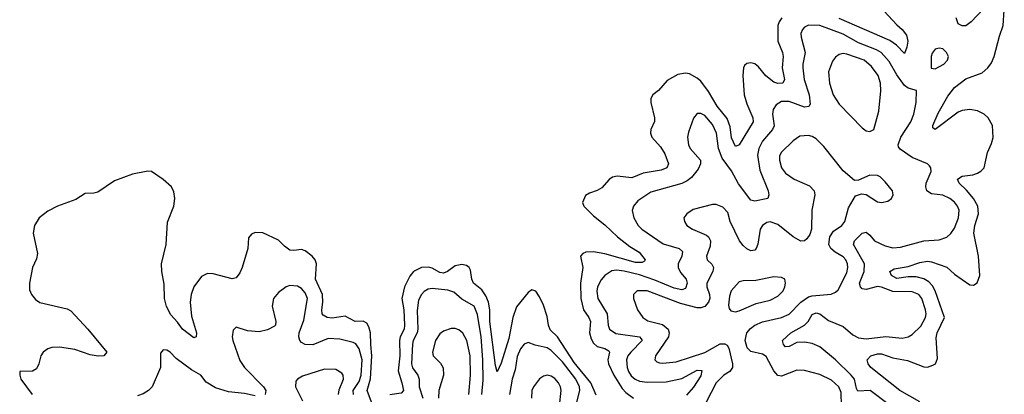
# Model space of a CAD drawing. Header units: inches. Extents: x 1843162 to 1959474, y 907081 to 1016326.
# Tile 592 of 656: x 1930743 to 1935870, y 984371 to 986321. Entities that reach past the tile are written whole.
import ezdxf

# ---------------------------------------------------------------- set-up
doc = ezdxf.new("R2010")
doc.units = ezdxf.units.IN
doc.header["$MEASUREMENT"] = 0
doc.layers.add('B9938', color=7, linetype='Continuous')

msp = doc.modelspace()

# ---------------------------------------------------------------- linework, layer by layer
at = {"layer": 'B9938', "color": 5}
for points, elevation in [([(1935244.9, 986364.9), (1935310, 986294.4), (1935338.8, 986270), (1935360.5, 986240.5), (1935367.6, 986210), (1935362.3, 986177.7), (1935350, 986144.2), (1935308.6, 986188.6), (1935273.5, 986213.5), (1935010, 986326.5)], 420), ([(1935430, 984332), (1935325.7, 984390), (1935174.7, 984510), (1935160.5, 984530), (1935155.6, 984550), (1935175.6, 984570), (1935210, 984581.2), (1935230, 984581.9), (1935290, 984560.1), (1935365.8, 984545.8), (1935450, 984513.6), (1935470, 984512.5), (1935498.3, 984521.7), (1935510.8, 984530), (1935522.7, 984557.3), (1935515.8, 984664.2), (1935519.8, 984690), (1935557.7, 984770), (1935509.6, 984910), (1935495.8, 984935.8), (1935476.2, 984956.2), (1935450, 984972), (1935410, 984982.8), (1935370, 984982.7), (1935310, 984973.6), (1935281.7, 984990), (1935274, 985010), (1935296, 985024), (1935370, 985036.3), (1935430, 985057.1), (1935470, 985063.1), (1935490, 985060.8), (1935570, 985032.9), (1935610, 984996.3), (1935690, 984940.2), (1935710, 984939.1), (1935728.2, 984951.8), (1935742.2, 984990), (1935735, 985090), (1935711.5, 985210), (1935716.6, 985250), (1935735, 985310), (1935731.4, 985350), (1935709.9, 985389.9), (1935673.4, 985433.4), (1935634.2, 985470), (1935626, 985490), (1935650, 985507.1), (1935706.2, 985513.8), (1935730, 985521.7), (1935748.1, 985531.9), (1935765.3, 985550), (1935782.9, 985630), (1935803.7, 985676.3), (1935812.3, 985707.7), (1935807.7, 985770), (1935785.5, 985810), (1935764.6, 985830), (1935730, 985847.2), (1935690, 985853.8), (1935650, 985848.9), (1935630, 985839), (1935510, 985749.9), (1935498, 985758), (1935498.2, 985770), (1935526, 985834), (1935576.3, 985923.7), (1935610, 985967.8), (1935670, 986013.4), (1935754.8, 986045.2), (1935784, 986070), (1935803.6, 986096.4), (1935817.7, 986130), (1935844.3, 986235.7), (1935863.5, 986290), (1935869.8, 986370)], 420), ([(1935761.8, 986378.2), (1935697.8, 986310), (1935670, 986289.8), (1935650, 986289.1), (1935630, 986299.8), (1935619.2, 986330)], 420), ([(1934710.9, 986330), (1934696.8, 986310), (1934691.3, 986290), (1934691.1, 986210), (1934714.4, 986150), (1934717.7, 986130), (1934713.8, 986070), (1934725.4, 986010), (1934716, 985990), (1934690, 985988.1), (1934670, 985996.1), (1934628.4, 986028.4), (1934590, 986076.2), (1934570, 986090.7), (1934550, 986096.5), (1934530, 986093.5), (1934517.4, 986082.6), (1934511.4, 986070), (1934508.9, 986030), (1934516.1, 985930), (1934530, 985882.3), (1934560.1, 985810), (1934562.6, 985790), (1934490, 985669.6), (1934470, 985660.5), (1934450, 985705.1), (1934442.5, 985762.5), (1934426, 985806), (1934375.4, 985870), (1934330, 985947.2), (1934290, 986000.2), (1934270, 986017.1), (1934230, 986038.8), (1934210, 986042.3), (1934170, 986035.7), (1934114.9, 986005.1), (1934070, 985951.9), (1934040.3, 985930), (1934029.2, 985910), (1934029.3, 985889.3), (1934048.3, 985810), (1934048.2, 985791.8), (1934028.9, 985750), (1934027.8, 985730), (1934035.3, 985710), (1934079.1, 985659.1), (1934103.1, 985623.1), (1934120.5, 985570), (1934113.4, 985550), (1934082.7, 985537.3), (1933990, 985522.2), (1933930, 985497.2), (1933854.5, 985505.5), (1933830, 985501.8), (1933811.7, 985488.3), (1933774.7, 985445.3), (1933750, 985431.4), (1933710, 985418.4), (1933690, 985405.1), (1933674.3, 985370), (1933679.7, 985350), (1933730, 985299), (1933790, 985253.7), (1933856.1, 985190), (1933920.4, 985140.4), (1933969.4, 985110), (1933999.7, 985070), (1933996.7, 985063.3), (1933983.8, 985056.2), (1933950, 985056.6), (1933790, 985102.6), (1933730, 985112.5), (1933690.1, 985109.9), (1933675.5, 985104.5), (1933663.2, 985090), (1933675.6, 985030), (1933662.9, 984950), (1933665.4, 984870), (1933679.2, 984810), (1933707, 984770), (1933714.7, 984750), (1933710.1, 984690.1), (1933719.2, 984659.2), (1933730, 984637.1), (1933750, 984618.9), (1933789.5, 984609.5), (1933810, 984597.4), (1933813.7, 984590), (1933805.6, 984550), (1933809.1, 984530), (1933836.2, 984470), (1933880.1, 984400.1), (1933899.1, 984379.1), (1933939.5, 984350)], 420), ([(1935270, 984316.1), (1935170.8, 984390.8), (1935107.6, 984387.6), (1935100.4, 984400.4), (1935089.6, 984449.6), (1935073.2, 984470), (1934990, 984549.9), (1934910, 984618), (1934870, 984635.6), (1934830, 984642.8), (1934790, 984640.2), (1934750, 984619.8), (1934730, 984618.3), (1934719.7, 984630), (1934715.6, 984650), (1934757.6, 984690), (1934830, 984731.4), (1934848.6, 984750), (1934870, 984785.4), (1934890, 984794), (1934910, 984788.7), (1934954.3, 984754.3), (1935030, 984723.4), (1935080.4, 984680.4), (1935110, 984665.2), (1935150, 984660.1), (1935252.2, 984672.2), (1935337.5, 984662.5), (1935370, 984669.2), (1935390, 984681.5), (1935434.6, 984725.4), (1935458.8, 984770), (1935462.1, 984790), (1935458.7, 984810), (1935441.1, 984870), (1935424.5, 984890), (1935390, 984904.7), (1935290, 984906.1), (1935230, 984928.3), (1935210, 984931.3), (1935150, 984915.8), (1935130, 984920.4), (1935120.2, 984930), (1935116, 984950), (1935139.9, 985010), (1935142.3, 985050), (1935083.7, 985150), (1935089.2, 985170), (1935130, 985209.5), (1935150, 985214.3), (1935170, 985198.4), (1935193.4, 985170), (1935250, 985143.5), (1935290, 985134), (1935330, 985136.3), (1935450, 985170.1), (1935530, 985175.6), (1935570, 985189.1), (1935591.9, 985208.1), (1935610, 985235.8), (1935632.1, 985290), (1935634.6, 985330), (1935626.4, 985350), (1935610, 985371.2), (1935585.6, 985390), (1935550, 985406.6), (1935490, 985414.8), (1935466.4, 985430), (1935460.7, 985450), (1935463, 985470), (1935488.7, 985530), (1935488, 985550), (1935480.7, 985560.7), (1935469.8, 985569.8), (1935390, 985604.4), (1935326.7, 985646.7), (1935319.4, 985659.4), (1935316.8, 985670), (1935330.6, 985710), (1935382.9, 985790), (1935398.5, 985830), (1935410.8, 985890), (1935412.9, 985952.9), (1935370, 985965.1), (1935350, 985978.8), (1935310, 986033.2), (1935270, 986103.4), (1935227.9, 986150), (1935204.7, 986164.7), (1935110, 986201.1), (1935030, 986244.9), (1934910, 986291.3), (1934850, 986292.2), (1934830, 986282.4), (1934818.2, 986270), (1934811.1, 986250), (1934811.9, 986230), (1934833.5, 986150), (1934820.4, 986090), (1934820.7, 986070), (1934827.9, 986010), (1934853.9, 985930), (1934858.3, 985881.7), (1934851.7, 985868.3), (1934830, 985866.1), (1934750, 985894.3), (1934710, 985895.4), (1934681.9, 985878.1), (1934666.4, 985853.6), (1934663.6, 985830), (1934670.8, 985769.2), (1934662.2, 985750), (1934610.8, 985689.1), (1934592.4, 985650), (1934585, 985615), (1934597.2, 985537.2), (1934640.6, 985430), (1934644, 985410), (1934638, 985390), (1934570, 985376.9), (1934550, 985382), (1934486.4, 985466.4), (1934450, 985533.4), (1934399.9, 985599.9), (1934381.5, 985650), (1934370.4, 985730), (1934350, 985775.1), (1934310, 985821.8), (1934290, 985833.1), (1934270, 985833.3), (1934252.3, 985807.7), (1934225, 985735), (1934220.5, 985710), (1934225, 985670), (1934233.7, 985650), (1934287.5, 985590), (1934287.8, 985570), (1934276.4, 985543.6), (1934240.9, 985499.1), (1934218.7, 985481.3), (1934191.3, 985468.7), (1934030, 985422.7), (1933961.9, 985378.1), (1933938.9, 985350), (1933932.8, 985327.2), (1933940.8, 985290), (1933964.2, 985250), (1933982, 985230), (1934093.8, 985153.8), (1934176.5, 985130), (1934193.5, 985113.5), (1934190.1, 985090), (1934172.5, 985050), (1934171.6, 985030), (1934183.9, 985003.9), (1934213.7, 984970), (1934219.3, 984950), (1934210, 984921.7), (1934190, 984915), (1934150, 984923.1), (1934050, 984965.2), (1933970, 984992), (1933890, 985012.3), (1933850, 985017.6), (1933826.6, 985013.4), (1933790, 984988.8), (1933770, 984966.6), (1933751.3, 984930), (1933747.8, 984907.8), (1933753.5, 984870), (1933802.2, 984790), (1933806.5, 984730), (1933814.5, 984710), (1933847.4, 984687.4), (1933970.4, 984670.4), (1933979.8, 984659.8), (1933983.5, 984650), (1933924.7, 984590), (1933910.1, 984570), (1933903.1, 984550), (1933905.8, 984510), (1933913.3, 984490), (1933927.5, 984467.5), (1933947, 984450), (1933970, 984439.6), (1934010, 984433.8), (1934110, 984436.1), (1934190, 984453.5), (1934270, 984497), (1934294.5, 984494.5), (1934290, 984467.1), (1934252.2, 984407.8), (1934214.8, 984365.2)], 440), ([(1935022.2, 984310), (1935019.6, 984379.6), (1935009, 984409), (1934970, 984443.7), (1934910, 984474), (1934830, 984493.8), (1934790, 984495.5), (1934710, 984464.3), (1934690, 984467.8), (1934670, 984493), (1934630, 984567.4), (1934610, 984580.2), (1934550, 984594), (1934531.7, 984611.7), (1934521.2, 984650), (1934529.9, 984690), (1934547.6, 984712.4), (1934570.8, 984730), (1934610, 984747.2), (1934710, 984771.2), (1934750, 984788.5), (1934810.2, 984849.8), (1934850, 984878.7), (1934870, 984884), (1934968, 984892), (1934990, 984902), (1935004.7, 984915.3), (1935050, 985003.7), (1935055.4, 985030), (1935053.1, 985050), (1935044.9, 985070), (1935030, 985087), (1934989.8, 985110), (1934966.2, 985130), (1934956.9, 985150), (1934960.7, 985190), (1934980.6, 985219.4), (1935023.5, 985250), (1935038.9, 985270), (1935057.7, 985342.3), (1935095.5, 985404.5), (1935125.6, 985414.4), (1935150, 985410.5), (1935210, 985372), (1935230, 985368.8), (1935263.6, 985376.4), (1935282.7, 985390), (1935291.3, 985408.7), (1935287.8, 985430), (1935250, 985477.6), (1935222.8, 985502.8), (1935210, 985509.6), (1935170, 985511.8), (1935110, 985485.2), (1935090, 985484), (1935030, 985534.3), (1934930, 985660.9), (1934890, 985700.7), (1934870, 985712.3), (1934850, 985717.3), (1934805.5, 985714.5), (1934770, 985690.7), (1934708.4, 985630), (1934698.5, 985610), (1934698.6, 985590), (1934709.4, 985550), (1934730, 985521.8), (1934775.8, 985490), (1934855.4, 985455.4), (1934879, 985430), (1934882.4, 985410), (1934867.8, 985330), (1934865.2, 985230), (1934857.3, 985202.7), (1934840.8, 985179.2), (1934830, 985169.8), (1934810, 985168.7), (1934770, 985190.7), (1934690, 985254), (1934650, 985269.2), (1934634.1, 985265.9), (1934610.2, 985250), (1934598.8, 985230), (1934587.3, 985152.7), (1934577.5, 985130), (1934570, 985120.4), (1934550, 985117.4), (1934530, 985127.2), (1934510, 985144.6), (1934490.3, 985170.3), (1934442.9, 985270), (1934430, 985317), (1934405, 985345), (1934370, 985359.2), (1934350, 985358.7), (1934250, 985332.5), (1934216.4, 985310), (1934201.6, 985290), (1934203.8, 985270), (1934217.6, 985250), (1934246.4, 985230), (1934319.7, 985199.7), (1934330.2, 985190), (1934339.3, 985170), (1934338.7, 985141.3), (1934318.6, 985090), (1934322.6, 985070), (1934347.6, 985047.6), (1934356.1, 985030), (1934351.8, 985010), (1934321.4, 984950), (1934321.2, 984930), (1934334.4, 984890), (1934335.9, 984870), (1934330.1, 984849.9), (1934310, 984827.7), (1934290, 984820.1), (1934270, 984820.1), (1934184.2, 984844.2), (1934010, 984908.6), (1933958.8, 984910), (1933939.5, 984890), (1933939.6, 984870), (1933960.7, 984810), (1933987.9, 984770), (1934013.6, 984753.6), (1934090, 984734.7), (1934119.9, 984710), (1934124.4, 984690), (1934120.5, 984670), (1934053.2, 984570), (1934050.3, 984550), (1934060.3, 984540.3), (1934073.8, 984533.8), (1934092.4, 984532.4), (1934160.7, 984539.3), (1934310, 984588.1), (1934390, 984632.6), (1934413.9, 984633.9), (1934426.1, 984626), (1934434.6, 984610), (1934454.8, 984530), (1934454.7, 984510), (1934440.8, 984490), (1934409.2, 984470), (1934368.9, 984431.1), (1934317, 984330)], 460), ([(1932590, 984287.7), (1932552.6, 984390), (1932568.9, 984451.1), (1932577.1, 984570), (1932570.7, 984630), (1932570.4, 984690), (1932561.1, 984721.1), (1932550, 984741.4), (1932531, 984751), (1932490, 984749.9), (1932437.3, 984777.3), (1932370, 984766.2), (1932344.7, 984770), (1932323.2, 984783.2), (1932317.8, 984790), (1932315.9, 984810), (1932322.4, 984850), (1932319.5, 984890), (1932283.6, 984970), (1932289.4, 985050), (1932281.3, 985070), (1932266, 985090), (1932230, 985118.4), (1932210, 985124.9), (1932170, 985119.5), (1932150, 985121.7), (1932121.4, 985141.4), (1932090, 985172.9), (1932010, 985210.7), (1931970, 985212.6), (1931950, 985203.7), (1931934.6, 985185.4), (1931930.4, 985130), (1931901.1, 985030), (1931890, 985003.7), (1931870, 984976.2), (1931848.7, 984971.3), (1931750, 984997.6), (1931720.5, 984999.5), (1931690, 984984.6), (1931649.7, 984930.3), (1931635.2, 984890), (1931631.2, 984850), (1931637, 984777), (1931664.6, 984690), (1931662.8, 984670), (1931650, 984665.4), (1931590, 984708.9), (1931565.3, 984745.3), (1931530, 984784.8), (1931508.2, 984828.2), (1931496.9, 984870), (1931496.1, 984943.9), (1931482.7, 985010), (1931482.2, 985050), (1931505.4, 985150), (1931512.9, 985267.1), (1931545.9, 985350), (1931551.3, 985390), (1931545.6, 985425.6), (1931533.7, 985450), (1931490, 985489.8), (1931430, 985530.7), (1931410, 985532.9), (1931330, 985517.2), (1931237.2, 985482.8), (1931150, 985423.9), (1931130, 985417.3), (1931084, 985416), (1931034.8, 985385.2), (1930939.5, 985350), (1930890, 985324.8), (1930844.2, 985290), (1930820.3, 985250), (1930812.6, 985210), (1930835.5, 985104.5), (1930830, 985075.1), (1930809.3, 985030.7), (1930794.3, 984950), (1930795, 984915), (1930805, 984890), (1930825, 984865), (1930848.9, 984848.9), (1930990, 984815.4), (1931010, 984805.2), (1931098.2, 984710), (1931196.4, 984590), (1931181, 984570), (1931151.2, 984568.8), (1931110, 984576), (1931030, 984603.7), (1930950, 984616.1), (1930910, 984614.7), (1930890, 984607.4), (1930865.4, 984590), (1930853.2, 984570), (1930842.4, 984530), (1930830, 984503.8), (1930810, 984491.5), (1930743.8, 984490), (1930743.2, 984470), (1930749.3, 984450), (1930808.8, 984370)], 420), ([(1933745.2, 984365.2), (1933717.1, 984430), (1933630, 984535.4), (1933543.9, 984670), (1933505.4, 984705.4), (1933496.5, 984730), (1933490, 984775.5), (1933470, 984834.6), (1933450, 984878.9), (1933430, 984907), (1933410, 984914.2), (1933390, 984900.4), (1933330, 984826), (1933310.1, 984769.9), (1933290, 984660.9), (1933250, 984533), (1933230, 984487.8), (1933219.7, 984519.7), (1933191.2, 984750), (1933191.4, 984810), (1933184.4, 984850), (1933170, 984884), (1933150, 984914.3), (1933105.2, 984950), (1933097.5, 984970), (1933090, 985017.6), (1933084.1, 985030), (1933070, 985041.4), (1933046, 985046), (1933010, 985040.2), (1932970, 985010.5), (1932950, 985001.8), (1932930, 985004.9), (1932890, 985026.8), (1932870, 985032.6), (1932835.8, 985030), (1932793, 985010), (1932774.7, 984985.3), (1932746.4, 984930), (1932733.2, 984870), (1932743.3, 984810), (1932747, 984730), (1932744.3, 984710), (1932724.5, 984670), (1932721.2, 984650), (1932723.1, 984570), (1932713.3, 984493.3), (1932733.5, 984430), (1932740.8, 984390), (1932730, 984376.2), (1932670, 984368)], 420), ([(1932480.4, 984370), (1932480.3, 984390), (1932510, 984437), (1932521.7, 984470), (1932526.5, 984550), (1932510, 984607.6), (1932492.6, 984632.6), (1932479.9, 984639.9), (1932410, 984658.4), (1932350, 984661.2), (1932270, 984628.2), (1932229.9, 984629.9), (1932210, 984639.8), (1932201.8, 984650), (1932196.2, 984670), (1932198.1, 984690), (1932222.9, 984757.1), (1932241, 984870), (1932230, 984898.8), (1932210, 984922.2), (1932190, 984934), (1932150, 984937.3), (1932130, 984929.7), (1932090, 984900.5), (1932064.4, 984870), (1932058, 984830), (1932076.1, 984750), (1932074.3, 984730), (1932070, 984725.4), (1932034.1, 984705.9), (1931990, 984695.7), (1931930, 984700.3), (1931870, 984719.3), (1931855.5, 984704.5), (1931850.3, 984670), (1931852.9, 984650), (1931890, 984546.4), (1931912.9, 984510), (1932011.9, 984410), (1932024.7, 984390), (1932021.1, 984370)], 440), ([(1933149.6, 984370), (1933155.5, 984444.5), (1933154.2, 984550), (1933145.4, 984670), (1933126.8, 984786.8), (1933109.8, 984830), (1933045.4, 984865.4), (1933003.2, 984903.2), (1932973.2, 984913.2), (1932890, 984921), (1932870, 984918.8), (1932850, 984906.4), (1932835.2, 984890), (1932819.7, 984860.3), (1932812.6, 984807.4), (1932816.9, 984710), (1932813.2, 984690), (1932791.9, 984650), (1932787.8, 984632.2), (1932783.8, 984530), (1932787.7, 984507.7), (1932815.4, 984470), (1932823.6, 984450), (1932822.6, 984410), (1932841.8, 984350)], 440), ([(1933081.5, 984370), (1933089.9, 984470), (1933087.9, 984570), (1933070.7, 984650.7), (1933050, 984689.7), (1933030, 984707.1), (1933010, 984713.5), (1932990, 984713.3), (1932950, 984699.7), (1932930, 984684.7), (1932908.6, 984650), (1932892.3, 984590), (1932896.5, 984570), (1932933.5, 984533.5), (1932947.9, 984507.9), (1932950.1, 984470), (1932925.7, 984390), (1932924.3, 984350)], 460), ([(1933643.6, 984330), (1933659.2, 984390), (1933657.8, 984410), (1933638.6, 984450), (1933570, 984539), (1933510, 984598.4), (1933490, 984612.5), (1933426.8, 984626.8), (1933390, 984641.1), (1933370, 984632.4), (1933350, 984606.9), (1933332.7, 984567.3), (1933322.4, 984497.6), (1933306.9, 984450), (1933294.1, 984370)], 440), ([(1931970, 984363.2), (1931914.2, 984374.2), (1931830, 984382.7), (1931763.4, 984403.4), (1931714.6, 984434.6), (1931686.3, 984470), (1931638.4, 984498.4), (1931557.7, 984557.7), (1931526, 984590), (1931510, 984599.6), (1931490, 984602.7), (1931475.9, 984584.1), (1931476.4, 984510), (1931433.1, 984410), (1931413.1, 984390), (1931386.7, 984373.3), (1931356.7, 984363.3)], 440), ([(1932403.4, 984370), (1932406.3, 984393.7), (1932429, 984450), (1932427.4, 984470), (1932420.7, 984480.7), (1932390, 984500.3), (1932330, 984501.4), (1932214.9, 984465.1), (1932190.4, 984450), (1932181.2, 984438.8), (1932178.6, 984410), (1932216.4, 984336.4)], 460), ([(1933554.5, 984310), (1933562.2, 984390), (1933558.3, 984410), (1933548.9, 984430), (1933530, 984452.5), (1933510, 984464.8), (1933490, 984469.8), (1933470, 984465.1), (1933450, 984451.1), (1933417.8, 984410), (1933409.4, 984390.6), (1933407.7, 984350)], 460)]:
    msp.add_lwpolyline(points, dxfattribs=dict(at, elevation=elevation))
for points, elevation in [([(1935530, 986172.7), (1935510, 986167), (1935493.5, 986146.5), (1935489.1, 986130), (1935488.1, 986068.1), (1935510, 986065.3), (1935555.1, 986090), (1935573.3, 986110), (1935578.4, 986130), (1935569.6, 986149.6), (1935549.4, 986169.4)], 440), ([(1935030, 986144.7), (1935010, 986139), (1934990, 986125.1), (1934975.4, 986104.6), (1934954.3, 986050), (1934959.4, 985990), (1934978.4, 985930), (1935010, 985880.7), (1935130, 985758.4), (1935150, 985742.4), (1935170, 985738.4), (1935190, 985748.5), (1935215.8, 985844.2), (1935226.3, 985950), (1935224.3, 985990), (1935212.8, 986030), (1935178.1, 986078.1), (1935139.3, 986110), (1935050, 986142.4)], 460), ([(1934670, 984982.8), (1934576.4, 984963.6), (1934510, 984961.4), (1934490, 984956.4), (1934446.9, 984910), (1934438.3, 984881.7), (1934434.5, 984834.5), (1934437.3, 984817.3), (1934445.5, 984805.5), (1934470, 984799.7), (1934490, 984805.9), (1934577.5, 984842.5), (1934650, 984861.5), (1934690, 984882.2), (1934717.8, 984910), (1934727.6, 984930), (1934731.1, 984950), (1934727.3, 984970), (1934710, 984979.2)], 480)]:
    msp.add_lwpolyline(points, close=True, dxfattribs=dict(at, elevation=elevation))

doc.saveas('drawing.dxf')
